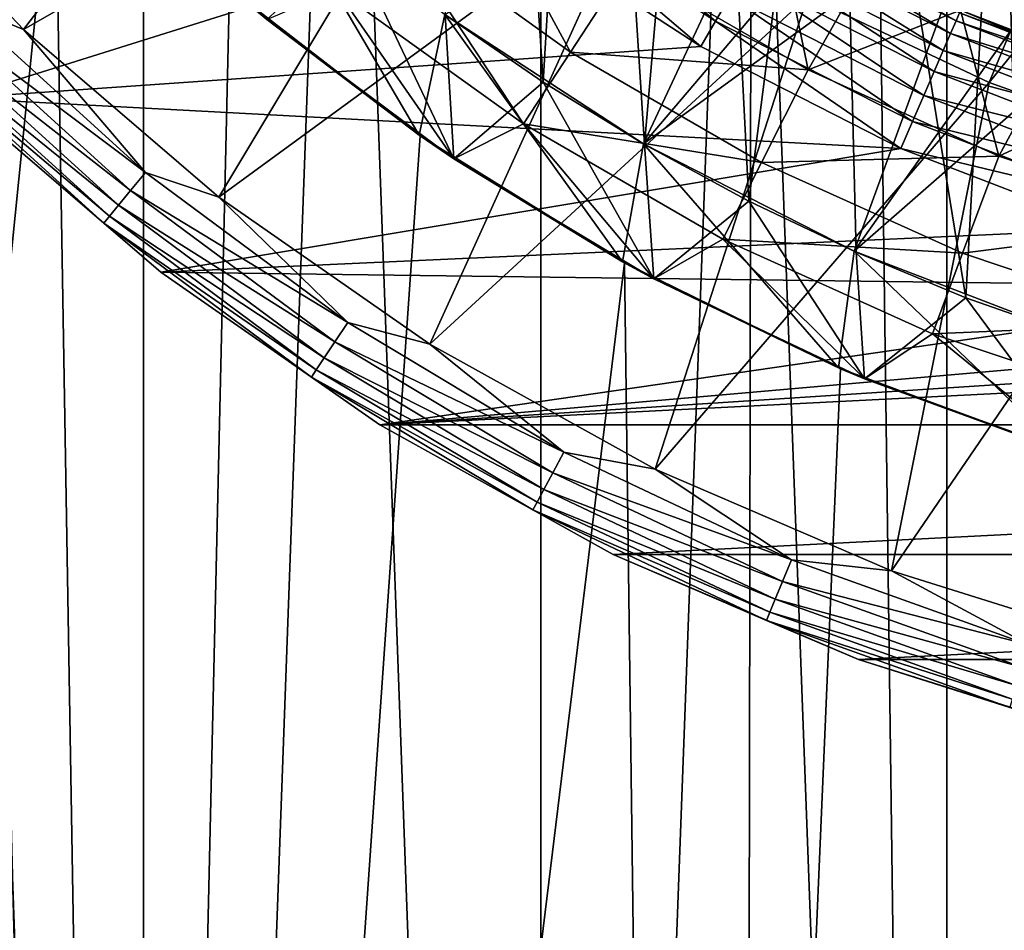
# Model space of a CAD drawing. Header units: metres. Extents: x -30 to 30, y -76 to 64.
# Tile 390 of 541: x -2.33 to -1.02, y 44.86 to 46.07. Entities that reach past the tile are written whole.
import ezdxf

# ---------------------------------------------------------------- set-up
doc = ezdxf.new("R2010")
doc.units = ezdxf.units.M
doc.layers.add('solid_508511', color=7, linetype='CONTINUOUS')

msp = doc.modelspace()

# ---------------------------------------------------------------- linework, layer by layer
at = {"layer": 'solid_508511'}
for points in [[(-2.837471, 9.953447, 22.824303), (-2.134133, 10.127596, 22.900774), (-2.670147, 57.5, 22.844479)], [(-1.425745, 10.251329, 22.955767), (-1.337299, 57.5, 22.961088), (-2.670147, 57.5, 22.844479)], [(-2.134133, 10.127596, 22.900774), (-1.425745, 10.251329, 22.955767), (-2.670147, 57.5, 22.844479)], [(-1.425745, 10.251329, 22.955767), (-0.713039, 10.325402, 22.988945), (-1.337299, 57.5, 22.961088)], [(-1.337299, 57.5, 22.961088), (0, 10.35, 23), (0, 57.5, 23)], [(-0.713039, 10.325402, 22.988945), (0, 10.35, 23), (-1.337299, 57.5, 22.961088)], [(-2.677352, 39.999996, 5.922988), (-2.677306, 54.5, 5.923008), (-2.165419, 54.5, 6.128702)], [(-2.165299, 39.999996, 6.128742), (-2.677352, 39.999996, 5.922988), (-2.165419, 54.5, 6.128702)], [(-2.67735, 39.999996, -5.922989), (-2.165296, 39.999996, -6.128743), (-2.677306, 54.5, -5.923008)], [(-2.165296, 39.999996, -6.128743), (-2.165419, 54.5, -6.128702), (-2.677306, 54.5, -5.923008)], [(-1.637813, 39.999996, -6.290276), (-1.637794, 54.5, -6.290277), (-2.165419, 54.5, -6.128702)], [(-2.165296, 39.999996, -6.128743), (-1.637813, 39.999996, -6.290276), (-2.165419, 54.5, -6.128702)], [(-2.165299, 39.999996, 6.128742), (-2.165419, 54.5, 6.128702), (-1.637794, 54.5, 6.290277)], [(-1.637815, 39.999996, 6.290275), (-2.165299, 39.999996, 6.128742), (-1.637794, 54.5, 6.290277)], [(-1.637815, 39.999996, 6.290275), (-1.637794, 54.5, 6.290277), (-1.098508, 54.5, 6.406504)], [(-1.098376, 39.999996, 6.406526), (-1.637815, 39.999996, 6.290275), (-1.098508, 54.5, 6.406504)], [(-1.637813, 39.999996, -6.290276), (-1.098375, 39.999996, -6.406526), (-1.637794, 54.5, -6.290277)], [(-1.098375, 39.999996, -6.406526), (-1.098508, 54.5, -6.406504), (-1.637794, 54.5, -6.290277)], [(-0.551211, 39.999996, -6.476586), (-0.551211, 54.5, -6.47658), (-1.098508, 54.5, -6.406504)], [(-1.098375, 39.999996, -6.406526), (-0.551211, 39.999996, -6.476586), (-1.098508, 54.5, -6.406504)], [(-1.098376, 39.999996, 6.406526), (-1.098508, 54.5, 6.406504), (-0.551211, 54.5, 6.47658)], [(-0.551212, 39.999996, 6.476586), (-1.098376, 39.999996, 6.406526), (-0.551211, 54.5, 6.47658)], [(-1.713158, 47.200928, -19.5), (-1.764573, 46.073837, -19.5), (-1.634573, 45.984417, -19.5)], [(-1.713158, 47.200928, -19.5), (-1.634573, 45.984417, -19.5), (-1.572373, 47.033665, -19.5)], [(-1.243544, 46.74612, -19.5), (-1.073009, 45.698456, -19.5), (-0.992122, 47.181595, -19.5)], [(-0.992122, 47.181595, -19.5), (-1.073009, 45.698456, -19.5), (-0.924135, 45.645885, -19.5)], [(-1.572373, 47.033665, -19.5), (-1.634573, 45.984417, -19.5), (-1.5, 45.901924, -19.5)], [(-1.572373, 47.033665, -19.5), (-1.5, 45.901924, -19.5), (-1.415262, 46.881504, -19.5)], [(-1.415262, 46.881504, -19.5), (-1.5, 45.901924, -19.5), (-1.361274, 45.826626, -19.5)], [(-1.415262, 46.881504, -19.5), (-1.361274, 45.826626, -19.5), (-1.243544, 46.74612, -19.5)], [(-1.243544, 46.74612, -19.5), (-1.361274, 45.826626, -19.5), (-1.218834, 45.758751, -19.5)], [(-1.243544, 46.74612, -19.5), (-1.218834, 45.758751, -19.5), (-1.073009, 45.698456, -19.5)], [(-0.786579, 46.601028, -23.76483), (-1.042041, 45.984291, -23.58305), (-1.283606, 46.098541, -23.58305)], [(-0.786579, 46.601028, -23.76483), (-0.59666, 46.533077, -23.76483), (-1.042041, 45.984291, -23.58305)], [(-2.324687, 46.05444, -23.351336), (-2.560173, 46.30217, -23.351336), (-1.925441, 46.574558, -23.58305)], [(-2.324687, 46.05444, -23.351336), (-1.925441, 46.574558, -23.58305), (-1.727443, 46.395103, -23.58305)], [(-0.59666, 46.533077, -23.76483), (-0.790441, 45.894268, -23.58305), (-1.042041, 45.984291, -23.58305)], [(-2.390679, 46.448872, -22.875416), (-2.283241, 46.329914, -22.886389), (-2.90269, 40.194813, -22.816099)], [(-2.065346, 45.831802, -23.351336), (-2.324687, 46.05444, -23.351336), (-1.727443, 46.395103, -23.58305)], [(-2.065346, 45.831802, -23.351336), (-1.727443, 46.395103, -23.58305), (-1.512809, 46.23592, -23.58305)], [(-1.765179, 46.074451, -15), (-1.288697, 46.357746, -14.500119), (-1.501338, 45.902863, -15)], [(-1.501338, 45.902863, -15), (-1.288697, 46.357746, -14.500119), (-1.170828, 46.291119, -14.500119)], [(-2.283241, 46.329914, -22.886389), (-2.182808, 40.372826, -22.896187), (-2.90269, 40.194813, -22.816099)], [(-2.283241, 46.329914, -22.886389), (-2.051233, 46.109402, -22.908348), (-2.182808, 40.372826, -22.896187)], [(-2.410665, 46.089336, -23.333151), (-2.560173, 46.30217, -23.351336), (-2.324687, 46.05444, -23.351336)], [(-1.598358, 46.024612, -22.066158), (-1.836337, 46.195621, -22.066158), (-1.748894, 46.301785, -22.290916)], [(-1.598358, 46.024612, -22.066158), (-1.748894, 46.301785, -22.290916), (-1.523138, 46.13974, -22.290916)], [(-1.501338, 45.902863, -15), (-1.170828, 46.291119, -14.500119), (-1.0497, 46.231052, -14.500119)], [(-2.008977, 46.272182, -15), (-1.799296, 45.914455, -15), (-2.051776, 46.109879, -15)], [(-2.008977, 46.272182, -15), (-1.765179, 46.074451, -15), (-1.799296, 45.914455, -15)], [(-1.651696, 46.225464, -22.996157), (-1.405491, 46.065617, -22.996157), (-1.629266, 46.255589, -22.98476)], [(-1.405491, 46.065617, -22.996157), (-1.386714, 46.098141, -22.98476), (-1.629266, 46.255589, -22.98476)], [(-1.784811, 45.636543, -23.351336), (-2.065346, 45.831802, -23.351336), (-1.512809, 46.23592, -23.58305)], [(-1.784811, 45.636543, -23.351336), (-1.512809, 46.23592, -23.58305), (-1.283606, 46.098541, -23.58305)], [(-1.501338, 45.902863, -15), (-1.0497, 46.231052, -14.500119), (-1.221366, 45.760033, -15)], [(-1.221366, 45.760033, -15), (-1.0497, 46.231052, -14.500119), (-0.925301, 46.17754, -14.500119)], [(-1.675244, 46.194344, -23), (-2.655663, 46.220207, -23), (-2.411385, 45.963226, -23)], [(-1.651696, 46.225464, -22.996157), (-1.675244, 46.194344, -23), (-1.425154, 46.031918, -23)], [(-1.651696, 46.225464, -22.996157), (-1.425154, 46.031918, -23), (-1.405491, 46.065617, -22.996157)], [(-1.282476, 46.000793, -22.290916), (-1.523138, 46.13974, -22.290916), (-1.325, 46.205032, -22.5)], [(-1.332574, 46.191914, -22.876356), (-1.0862, 46.066238, -22.876356), (-1.326899, 46.201744, -22.838787)], [(-1.0862, 46.066238, -22.876356), (-1.081704, 46.076664, -22.838787), (-1.326899, 46.201744, -22.838787)], [(-1.282476, 46.000793, -22.290916), (-1.325, 46.205032, -22.5), (-1.204198, 46.139404, -22.5)], [(-1.425154, 46.031918, -23), (-1.675244, 46.194344, -23), (-2.411385, 45.963226, -23)], [(-1.836337, 46.195621, -22.066158), (-1.660748, 45.929119, -21.828634), (-1.908865, 46.107567, -21.828634)], [(-1.598358, 46.024612, -22.066158), (-1.660748, 45.929119, -21.828634), (-1.836337, 46.195621, -22.066158)], [(-1.341809, 46.175919, -22.910984), (-1.093515, 46.049278, -22.910984), (-1.332574, 46.191914, -22.876356)], [(-1.093515, 46.049278, -22.910984), (-1.0862, 46.066238, -22.876356), (-1.332574, 46.191914, -22.876356)], [(-1.354248, 46.154373, -22.941338), (-1.103368, 46.026436, -22.941338), (-1.341809, 46.175919, -22.910984)], [(-1.103368, 46.026436, -22.941338), (-1.093515, 46.049278, -22.910984), (-1.341809, 46.175919, -22.910984)], [(-1.221366, 45.760033, -15), (-0.925301, 46.17754, -14.500119), (-0.798074, 46.130806, -14.500119)], [(-1.889703, 46.169975, -19.5), (-2.00151, 46.067623, -20.059807), (-1.75297, 45.882828, -20.059807)], [(-1.764573, 46.073837, -19.5), (-1.889703, 46.169975, -19.5), (-1.75297, 45.882828, -20.059807)], [(-1.36941, 46.128113, -22.966249), (-1.115379, 45.998585, -22.966249), (-1.354248, 46.154373, -22.941338)], [(-1.115379, 45.998585, -22.966249), (-1.103368, 46.026436, -22.941338), (-1.354248, 46.154373, -22.941338)], [(-1.598358, 46.024612, -22.066158), (-1.523138, 46.13974, -22.290916), (-1.282476, 46.000793, -22.290916)], [(-1.282476, 46.000793, -22.290916), (-1.204198, 46.139404, -22.5), (-1.080225, 46.080162, -22.5)], [(-1.386714, 46.098141, -22.98476), (-1.129085, 45.966808, -22.98476), (-1.36941, 46.128113, -22.966249)], [(-1.129085, 45.966808, -22.98476), (-1.115379, 45.998585, -22.966249), (-1.36941, 46.128113, -22.966249)], [(-1.221366, 45.760033, -15), (-0.798074, 46.130806, -14.500119), (-0.927726, 45.647202, -15)], [(-2.051233, 46.109402, -22.908348), (-1.797993, 45.913551, -22.929615), (-2.182808, 40.372826, -22.896187)], [(-2.00151, 46.067623, -20.059807), (-2.051776, 46.109879, -15), (-1.799296, 45.914455, -15)], [(-2.00151, 46.067623, -21.581036), (-1.797993, 45.913551, -22.929615), (-2.051233, 46.109402, -22.908348)], [(-1.908865, 46.107567, -21.828634), (-1.75297, 45.882828, -21.581036), (-2.00151, 46.067623, -21.581036)], [(-1.908865, 46.107567, -21.828634), (-1.660748, 45.929119, -21.828634), (-1.75297, 45.882828, -21.581036)], [(-1.485963, 45.470669, -23.351336), (-1.784811, 45.636543, -23.351336), (-1.283606, 46.098541, -23.58305)], [(-1.485963, 45.470669, -23.351336), (-1.283606, 46.098541, -23.58305), (-1.042041, 45.984291, -23.58305)], [(-1.405491, 46.065617, -22.996157), (-1.143959, 45.93232, -22.996157), (-1.386714, 46.098141, -22.98476)], [(-1.143959, 45.93232, -22.996157), (-1.129085, 45.966808, -22.98476), (-1.386714, 46.098141, -22.98476)], [(-2.432532, 46.067467, -23.308302), (-2.410665, 46.089336, -23.333151), (-2.16277, 45.864658, -23.333151)], [(-2.16277, 45.864658, -23.333151), (-2.410665, 46.089336, -23.333151), (-2.324687, 46.05444, -23.351336)], [(-1.765179, 46.074451, -15), (-1.528947, 45.745953, -15), (-1.799296, 45.914455, -15)], [(-1.765179, 46.074451, -15), (-1.501338, 45.902863, -15), (-1.528947, 45.745953, -15)], [(-1.634573, 45.984417, -19.5), (-1.764573, 46.073837, -19.5), (-1.75297, 45.882828, -20.059807)], [(-1.029263, 45.886307, -22.290916), (-1.282476, 46.000793, -22.290916), (-1.080225, 46.080162, -22.5)], [(-1.0862, 46.066238, -22.876356), (-0.824872, 45.977654, -22.838787), (-1.081704, 46.076664, -22.838787)], [(-1.081704, 46.076664, -22.838787), (-0.823785, 45.981293, -22.799999), (-1.080202, 46.080151, -22.799999)], [(-1.081704, 46.076664, -22.838787), (-0.824872, 45.977654, -22.838787), (-0.823785, 45.981293, -22.799999)], [(-1.029263, 45.886307, -22.290916), (-1.080225, 46.080162, -22.5), (-0.953266, 46.027393, -22.5)], [(-1.080202, 46.080151, -22.799999), (-0.953266, 46.027393, -22.5), (-1.080225, 46.080162, -22.5)], [(-1.080202, 46.080151, -22.799999), (-0.823785, 45.981293, -22.799999), (-0.953266, 46.027393, -22.5)], [(-2.450501, 46.0495, -23.277836), (-2.432532, 46.067467, -23.308302), (-2.182389, 45.840752, -23.308302)], [(-2.182389, 45.840752, -23.308302), (-2.432532, 46.067467, -23.308302), (-2.16277, 45.864658, -23.333151)], [(-2.00151, 46.067623, -21.581036), (-1.75297, 45.882828, -21.581036), (-1.797993, 45.913551, -22.929615)], [(-1.75297, 45.882828, -20.059807), (-2.00151, 46.067623, -20.059807), (-1.799296, 45.914455, -15)], [(-1.405491, 46.065617, -22.996157), (-1.425154, 46.031918, -23), (-1.159458, 45.896511, -23)], [(-1.405491, 46.065617, -22.996157), (-1.159458, 45.896511, -23), (-1.143959, 45.93232, -22.996157)], [(-1.093515, 46.049278, -22.910984), (-0.828128, 45.966778, -22.876356), (-1.0862, 46.066238, -22.876356)], [(-1.0862, 46.066238, -22.876356), (-0.828128, 45.966778, -22.876356), (-0.824872, 45.977654, -22.838787)], [(-2.463865, 46.036137, -23.242954), (-2.450501, 46.0495, -23.277836), (-2.19851, 45.821106, -23.277836)], [(-2.19851, 45.821106, -23.277836), (-2.450501, 46.0495, -23.277836), (-2.182389, 45.840752, -23.308302)], [(-2.16277, 45.864658, -23.333151), (-2.324687, 46.05444, -23.351336), (-2.065346, 45.831802, -23.351336)], [(-1.103368, 46.026436, -22.941338), (-0.833425, 45.949078, -22.910984), (-1.093515, 46.049278, -22.910984)], [(-1.093515, 46.049278, -22.910984), (-0.833425, 45.949078, -22.910984), (-0.828128, 45.966778, -22.876356)], [(-2.472097, 46.027905, -23.205029), (-2.463865, 46.036137, -23.242954), (-2.2105, 45.806499, -23.242954)], [(-2.2105, 45.806499, -23.242954), (-2.463865, 46.036137, -23.242954), (-2.19851, 45.821106, -23.277836)], [(-1.159458, 45.896511, -23), (-1.425154, 46.031918, -23), (-2.411385, 45.963226, -23)], [(-2.217885, 45.797501, -23.205029), (-2.411384, 45.963226, -23.165592), (-2.472097, 46.027905, -23.205029)], [(-2.217885, 45.797501, -23.205029), (-2.472097, 46.027905, -23.205029), (-2.2105, 45.806499, -23.242954)], [(-1.344569, 45.878086, -22.066158), (-1.660748, 45.929119, -21.828634), (-1.598358, 46.024612, -22.066158)], [(-1.344569, 45.878086, -22.066158), (-1.598358, 46.024612, -22.066158), (-1.282476, 46.000793, -22.290916)], [(-1.115379, 45.998585, -22.966249), (-0.840559, 45.925236, -22.941338), (-1.103368, 46.026436, -22.941338)], [(-1.103368, 46.026436, -22.941338), (-0.840559, 45.925236, -22.941338), (-0.833425, 45.949078, -22.910984)], [(-1.029263, 45.886307, -22.290916), (-0.953266, 46.027393, -22.5), (-0.823764, 45.981289, -22.5)], [(-1.344569, 45.878086, -22.066158), (-1.282476, 46.000793, -22.290916), (-1.029263, 45.886307, -22.290916)], [(-1.129085, 45.966808, -22.98476), (-0.849257, 45.896175, -22.966249), (-1.115379, 45.998585, -22.966249)], [(-1.115379, 45.998585, -22.966249), (-0.849257, 45.896175, -22.966249), (-0.840559, 45.925236, -22.941338)], [(-1.634573, 45.984417, -19.5), (-1.75297, 45.882828, -20.059807), (-1.487485, 45.723331, -20.059807)], [(-1.5, 45.901924, -19.5), (-1.634573, 45.984417, -19.5), (-1.487485, 45.723331, -20.059807)], [(-1.171866, 45.335876, -23.351336), (-1.485963, 45.470669, -23.351336), (-1.042041, 45.984291, -23.58305)], [(-1.171866, 45.335876, -23.351336), (-1.042041, 45.984291, -23.58305), (-0.790441, 45.894268, -23.58305)], [(-0.765977, 45.797398, -22.290916), (-1.029263, 45.886307, -22.290916), (-0.823764, 45.981289, -22.5)], [(-1.143959, 45.93232, -22.996157), (-0.859182, 45.863014, -22.98476), (-1.129085, 45.966808, -22.98476)], [(-1.129085, 45.966808, -22.98476), (-0.859182, 45.863014, -22.98476), (-0.849257, 45.896175, -22.966249)], [(-1.159458, 45.896511, -23), (-2.411385, 45.963226, -23), (-2.142362, 45.732277, -23)], [(-2.142371, 45.732285, -23.165592), (-2.142362, 45.732277, -23), (-2.411385, 45.963226, -23)], [(-2.411384, 45.963226, -23.165592), (-2.142371, 45.732285, -23.165592), (-2.411385, 45.963226, -23)], [(-2.217885, 45.797501, -23.205029), (-2.142371, 45.732285, -23.165592), (-2.411384, 45.963226, -23.165592)], [(-1.660748, 45.929119, -21.828634), (-1.487485, 45.723331, -21.581036), (-1.75297, 45.882828, -21.581036)], [(-1.660748, 45.929119, -21.828634), (-1.396073, 45.77631, -21.828634), (-1.487485, 45.723331, -21.581036)], [(-1.344569, 45.878086, -22.066158), (-1.396073, 45.77631, -21.828634), (-1.660748, 45.929119, -21.828634)], [(-1.143959, 45.93232, -22.996157), (-1.159458, 45.896511, -23), (-0.869953, 45.827023, -22.996157)], [(-1.143959, 45.93232, -22.996157), (-0.869953, 45.827023, -22.996157), (-0.859182, 45.863014, -22.98476)], [(-1.797993, 45.913551, -22.929615), (-1.526393, 45.744522, -22.949295), (-2.182808, 40.372826, -22.896187)], [(-1.75297, 45.882828, -20.059807), (-1.799296, 45.914455, -15), (-1.528947, 45.745953, -15)], [(-1.75297, 45.882828, -21.581036), (-1.526393, 45.744522, -22.949295), (-1.797993, 45.913551, -22.929615)], [(-1.501338, 45.902863, -15), (-1.242079, 45.605228, -15), (-1.528947, 45.745953, -15)], [(-1.501338, 45.902863, -15), (-1.221366, 45.760033, -15), (-1.242079, 45.605228, -15)], [(-1.361274, 45.826626, -19.5), (-1.5, 45.901924, -19.5), (-1.487485, 45.723331, -20.059807)], [(-0.88104, 45.7896, -23), (-1.159458, 45.896511, -23), (-2.142362, 45.732277, -23)], [(-0.845744, 45.233555, -23.351336), (-1.171866, 45.335876, -23.351336), (-0.790441, 45.894268, -23.58305)], [(-0.869953, 45.827023, -22.996157), (-1.159458, 45.896511, -23), (-0.88104, 45.7896, -23)], [(-1.75297, 45.882828, -21.581036), (-1.487485, 45.723331, -21.581036), (-1.526393, 45.744522, -22.949295)], [(-1.487485, 45.723331, -20.059807), (-1.75297, 45.882828, -20.059807), (-1.528947, 45.745953, -15)], [(-1.077481, 45.757496, -22.066158), (-1.396073, 45.77631, -21.828634), (-1.344569, 45.878086, -22.066158)], [(-1.077481, 45.757496, -22.066158), (-1.344569, 45.878086, -22.066158), (-1.029263, 45.886307, -22.290916)], [(-1.077481, 45.757496, -22.066158), (-1.029263, 45.886307, -22.290916), (-0.765977, 45.797398, -22.290916)], [(-2.182389, 45.840752, -23.308302), (-2.16277, 45.864658, -23.333151), (-1.894047, 45.665359, -23.333151)], [(-1.894047, 45.665359, -23.333151), (-2.16277, 45.864658, -23.333151), (-2.065346, 45.831802, -23.351336)], [(-2.19851, 45.821106, -23.277836), (-2.182389, 45.840752, -23.308302), (-1.911228, 45.639645, -23.308302)], [(-1.911228, 45.639645, -23.308302), (-2.182389, 45.840752, -23.308302), (-1.894047, 45.665359, -23.333151)], [(-2.2105, 45.806499, -23.242954), (-2.19851, 45.821106, -23.277836), (-1.925347, 45.618515, -23.277836)], [(-1.925347, 45.618515, -23.277836), (-2.19851, 45.821106, -23.277836), (-1.911228, 45.639645, -23.308302)], [(-1.894047, 45.665359, -23.333151), (-2.065346, 45.831802, -23.351336), (-1.784811, 45.636543, -23.351336)], [(-1.361274, 45.826626, -19.5), (-1.487485, 45.723331, -20.059807), (-1.207619, 45.590679, -20.059807)], [(-1.218834, 45.758751, -19.5), (-1.361274, 45.826626, -19.5), (-1.207619, 45.590679, -20.059807)], [(-2.217885, 45.797501, -23.205029), (-2.2105, 45.806499, -23.242954), (-1.935846, 45.602802, -23.242954)], [(-1.942314, 45.593121, -23.205029), (-2.142371, 45.732285, -23.165592), (-2.217885, 45.797501, -23.205029)], [(-1.942314, 45.593121, -23.205029), (-2.217885, 45.797501, -23.205029), (-1.935846, 45.602802, -23.242954)], [(-1.935846, 45.602802, -23.242954), (-2.2105, 45.806499, -23.242954), (-1.925347, 45.618515, -23.277836)], [(-0.799736, 45.664032, -22.066158), (-1.077481, 45.757496, -22.066158), (-0.765977, 45.797398, -22.290916)], [(-0.593029, 45.712383, -23), (-0.88104, 45.7896, -23), (-2.142362, 45.732277, -23)], [(-1.396073, 45.77631, -21.828634), (-1.207619, 45.590679, -21.581036), (-1.487485, 45.723331, -21.581036)], [(-1.396073, 45.77631, -21.828634), (-1.117476, 45.650658, -21.828634), (-1.207619, 45.590679, -21.581036)], [(-1.077481, 45.757496, -22.066158), (-1.117476, 45.650658, -21.828634), (-1.396073, 45.77631, -21.828634)], [(-1.221366, 45.760033, -15), (-0.94284, 45.494411, -15), (-1.242079, 45.605228, -15)], [(-1.221366, 45.760033, -15), (-0.927726, 45.647202, -15), (-0.94284, 45.494411, -15)], [(-1.073009, 45.698456, -19.5), (-1.218834, 45.758751, -19.5), (-1.207619, 45.590679, -20.059807)], [(-0.799736, 45.664032, -22.066158), (-1.117476, 45.650658, -21.828634), (-1.077481, 45.757496, -22.066158)], [(-1.526393, 45.744522, -22.949295), (-1.458123, 40.499233, -22.953733), (-2.182808, 40.372826, -22.896187)], [(-1.487485, 45.723331, -20.059807), (-1.528947, 45.745953, -15), (-1.242079, 45.605228, -15)], [(-1.526393, 45.744522, -22.949295), (-1.2397, 45.604206, -22.966566), (-1.458123, 40.499233, -22.953733)], [(-1.487485, 45.723331, -21.581036), (-1.2397, 45.604206, -22.966566), (-1.526393, 45.744522, -22.949295)], [(-2.142371, 45.732285, -23.165592), (-1.851374, 45.529743, -23.165592), (-2.142362, 45.732277, -23)], [(-1.942314, 45.593121, -23.205029), (-1.851374, 45.529743, -23.165592), (-2.142371, 45.732285, -23.165592)], [(-0.593029, 45.712383, -23), (-2.142362, 45.732277, -23), (-1.851378, 45.529751, -23)], [(-1.851374, 45.529743, -23.165592), (-1.851378, 45.529751, -23), (-2.142362, 45.732277, -23)], [(-1.851378, 45.529751, -23), (1.851378, 45.529751, -23), (2.142362, 45.732277, -23)], [(-0.000683, 45.650002, -23), (-1.851378, 45.529751, -23), (2.142362, 45.732277, -23)], [(-1.487485, 45.723331, -21.581036), (-1.207619, 45.590679, -21.581036), (-1.2397, 45.604206, -22.966566)], [(-1.207619, 45.590679, -20.059807), (-1.487485, 45.723331, -20.059807), (-1.242079, 45.605228, -15)], [(-0.298466, 45.665672, -23), (-0.593029, 45.712383, -23), (-1.851378, 45.529751, -23)], [(-1.073009, 45.698456, -19.5), (-1.207619, 45.590679, -20.059807), (-0.91608, 45.486149, -20.059807)], [(-0.924135, 45.645885, -19.5), (-1.073009, 45.698456, -19.5), (-0.91608, 45.486149, -20.059807)], [(-1.911228, 45.639645, -23.308302), (-1.894047, 45.665359, -23.333151), (-1.607083, 45.493359, -23.333151)], [(-1.607083, 45.493359, -23.333151), (-1.894047, 45.665359, -23.333151), (-1.784811, 45.636543, -23.351336)], [(-0.000683, 45.650002, -23), (-0.298466, 45.665672, -23), (-1.851378, 45.529751, -23)], [(-0.799736, 45.664032, -22.066158), (-0.827738, 45.553417, -21.828634), (-1.117476, 45.650658, -21.828634)], [(-1.925347, 45.618515, -23.277836), (-1.911228, 45.639645, -23.308302), (-1.621662, 45.466084, -23.308302)], [(-1.621662, 45.466084, -23.308302), (-1.911228, 45.639645, -23.308302), (-1.607083, 45.493359, -23.333151)], [(-1.117476, 45.650658, -21.828634), (-0.91608, 45.486149, -21.581036), (-1.207619, 45.590679, -21.581036)], [(-1.117476, 45.650658, -21.828634), (-0.827738, 45.553417, -21.828634), (-0.91608, 45.486149, -21.581036)], [(-1.607083, 45.493359, -23.333151), (-1.784811, 45.636543, -23.351336), (-1.485963, 45.470669, -23.351336)], [(-1.935846, 45.602802, -23.242954), (-1.925347, 45.618515, -23.277836), (-1.633641, 45.443672, -23.277836)], [(-1.633641, 45.443672, -23.277836), (-1.925347, 45.618515, -23.277836), (-1.621662, 45.466084, -23.308302)], [(-1.942314, 45.593121, -23.205029), (-1.935846, 45.602802, -23.242954), (-1.64255, 45.427006, -23.242954)], [(-1.64255, 45.427006, -23.242954), (-1.935846, 45.602802, -23.242954), (-1.633641, 45.443672, -23.277836)], [(-1.2397, 45.604206, -22.966566), (-0.940297, 45.493614, -22.980772), (-1.458123, 40.499233, -22.953733)], [(-1.207619, 45.590679, -20.059807), (-1.242079, 45.605228, -15), (-0.94284, 45.494411, -15)], [(-1.207619, 45.590679, -21.581036), (-0.940297, 45.493614, -22.980772), (-1.2397, 45.604206, -22.966566)], [(-1.648037, 45.41674, -23.205029), (-1.851374, 45.529743, -23.165592), (-1.942314, 45.593121, -23.205029)], [(-1.648037, 45.41674, -23.205029), (-1.942314, 45.593121, -23.205029), (-1.64255, 45.427006, -23.242954)], [(-1.207619, 45.590679, -21.581036), (-0.91608, 45.486149, -21.581036), (-0.940297, 45.493614, -22.980772)], [(-0.91608, 45.486149, -20.059807), (-1.207619, 45.590679, -20.059807), (-0.94284, 45.494411, -15)], [(-1.851378, 45.529751, -23), (-1.541364, 45.357677, -23), (1.851378, 45.529751, -23)], [(-1.54138, 45.357685, -23.165592), (-1.541364, 45.357677, -23), (-1.851378, 45.529751, -23)], [(-1.851374, 45.529743, -23.165592), (-1.54138, 45.357685, -23.165592), (-1.851378, 45.529751, -23)], [(-1.648037, 45.41674, -23.205029), (-1.54138, 45.357685, -23.165592), (-1.851374, 45.529743, -23.165592)], [(-1.541364, 45.357677, -23), (1.541364, 45.357677, -23), (1.851378, 45.529751, -23)], [(-1.621662, 45.466084, -23.308302), (-1.607083, 45.493359, -23.333151), (-1.304642, 45.350315, -23.333151)], [(-1.304642, 45.350315, -23.333151), (-1.607083, 45.493359, -23.333151), (-1.485963, 45.470669, -23.351336)], [(-0.940297, 45.493614, -22.980772), (-0.729212, 40.574883, -22.988438), (-1.458123, 40.499233, -22.953733)], [(-1.304642, 45.350315, -23.333151), (-1.485963, 45.470669, -23.351336), (-1.171866, 45.335876, -23.351336)], [(-1.633641, 45.443672, -23.277836), (-1.621662, 45.466084, -23.308302), (-1.316477, 45.321743, -23.308302)], [(-1.316477, 45.321743, -23.308302), (-1.621662, 45.466084, -23.308302), (-1.304642, 45.350315, -23.333151)], [(-1.64255, 45.427006, -23.242954), (-1.633641, 45.443672, -23.277836), (-1.326202, 45.298267, -23.277836)], [(-1.326202, 45.298267, -23.277836), (-1.633641, 45.443672, -23.277836), (-1.316477, 45.321743, -23.308302)], [(-1.648037, 45.41674, -23.205029), (-1.64255, 45.427006, -23.242954), (-1.333434, 45.280804, -23.242954)], [(-1.337889, 45.27005, -23.205029), (-1.54138, 45.357685, -23.165592), (-1.648037, 45.41674, -23.205029)], [(-1.337889, 45.27005, -23.205029), (-1.648037, 45.41674, -23.205029), (-1.333434, 45.280804, -23.242954)], [(-1.333434, 45.280804, -23.242954), (-1.64255, 45.427006, -23.242954), (-1.326202, 45.298267, -23.277836)], [(-1.54138, 45.357685, -23.165592), (-1.215569, 45.217869, -23.165592), (-1.541364, 45.357677, -23)], [(-1.337889, 45.27005, -23.205029), (-1.215569, 45.217869, -23.165592), (-1.54138, 45.357685, -23.165592)], [(-1.541364, 45.357677, -23), (-1.21558, 45.217876, -23), (1.541364, 45.357677, -23)], [(-1.215569, 45.217869, -23.165592), (-1.21558, 45.217876, -23), (-1.541364, 45.357677, -23)], [(-1.316477, 45.321743, -23.308302), (-1.304642, 45.350315, -23.333151), (-0.989637, 45.237602, -23.333151)], [(-0.989637, 45.237602, -23.333151), (-1.304642, 45.350315, -23.333151), (-1.171866, 45.335876, -23.351336)], [(-1.21558, 45.217876, -23), (1.21558, 45.217876, -23), (1.541364, 45.357677, -23)], [(-0.989637, 45.237602, -23.333151), (-1.171866, 45.335876, -23.351336), (-0.845744, 45.233555, -23.351336)], [(-1.326202, 45.298267, -23.277836), (-1.316477, 45.321743, -23.308302), (-0.998614, 45.208012, -23.308302)], [(-0.998614, 45.208012, -23.308302), (-1.316477, 45.321743, -23.308302), (-0.989637, 45.237602, -23.333151)], [(-1.333434, 45.280804, -23.242954), (-1.326202, 45.298267, -23.277836), (-1.005991, 45.183693, -23.277836)], [(-1.005991, 45.183693, -23.277836), (-1.326202, 45.298267, -23.277836), (-0.998614, 45.208012, -23.308302)], [(-1.337889, 45.27005, -23.205029), (-1.333434, 45.280804, -23.242954), (-1.011477, 45.165607, -23.242954)], [(-1.011477, 45.165607, -23.242954), (-1.333434, 45.280804, -23.242954), (-1.005991, 45.183693, -23.277836)], [(-1.014856, 45.154469, -23.205029), (-1.215569, 45.217869, -23.165592), (-1.337889, 45.27005, -23.205029)], [(-1.014856, 45.154469, -23.205029), (-1.337889, 45.27005, -23.205029), (-1.011477, 45.165607, -23.242954)], [(-1.21558, 45.217876, -23), (-0.877276, 45.111729, -23), (1.21558, 45.217876, -23)], [(-0.877284, 45.111729, -23.165592), (-0.877276, 45.111729, -23), (-1.21558, 45.217876, -23)], [(-1.215569, 45.217869, -23.165592), (-0.877284, 45.111729, -23.165592), (-1.21558, 45.217876, -23)], [(-1.014856, 45.154469, -23.205029), (-0.877284, 45.111729, -23.165592), (-1.215569, 45.217869, -23.165592)]]:
    msp.add_3dface(points, dxfattribs=at)

doc.saveas('drawing.dxf')
